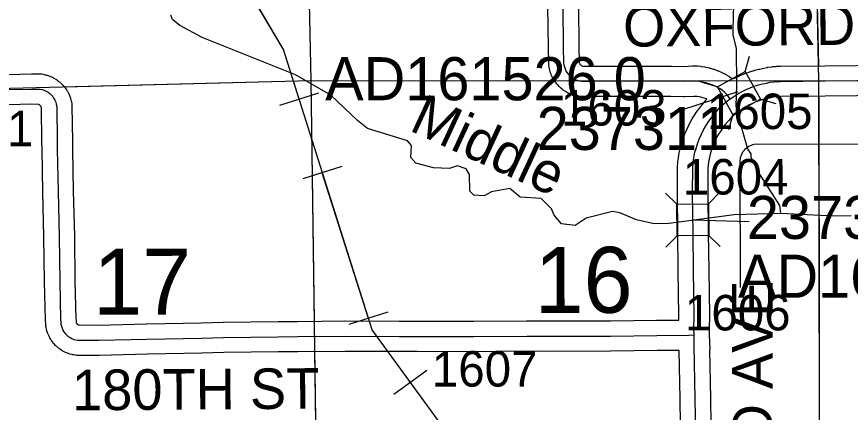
# Model space of a CAD drawing. Extents: x 23.6 to 68.7, y -63 to -29.
# Drawn here: x 46.003 to 47.646, y -42.231 to -41.451 of the extents above; entities that cross this region are included whole.
import ezdxf

# ---------------------------------------------------------------- set-up
doc = ezdxf.new("R2010")
doc.units = 0
for name, color, linetype in [('tdCoDirctArrow', 7, 'Continuous'), ('tdCoHydroRiver', 7, 'Continuous'), ('tdCoHydroTxtLg', 7, 'Continuous'), ('tdCoPipe', 7, 'Continuous'), ('tdCoSecRdNmbr', 7, 'Continuous'), ('tdCoSecRdTxt', 7, 'Continuous'), ('tdCoSecRteBand', 7, 'Continuous'), ('tdCoSecRteCL', 7, 'Continuous'), ('tdCoSectLine', 7, 'Continuous'), ('tdCoSectLinePart', 7, 'Continuous'), ('tdCoSectNmbr', 7, 'Continuous'), ('tdCoStrucSec', 7, 'Continuous'), ('tdCoStrucSecCoName', 7, 'Continuous'), ('tdCoStrucSecFHWANum', 7, 'Continuous'), ('tdCoSurfAsphalt', 7, 'Continuous'), ('tdCoSurfGravel', 7, 'Continuous')]:
    doc.layers.add(name, color=color, linetype=linetype)

msp = doc.modelspace()

# ---------------------------------------------------------------- linework, layer by layer
at = {"layer": 'tdCoDirctArrow'}
msp.add_lwpolyline([(47.4298, -41.9849), (47.4293, -41.735), (47.4296, -41.73), (47.4306, -41.7266), (47.4314, -41.7238), (47.4327, -41.7206), (47.4344, -41.7174), (47.4368, -41.7145), (47.4385, -41.7122), (47.4406, -41.7103), (47.4435, -41.708), (47.4463, -41.7063), (47.4493, -41.7048), (47.4527, -41.7033), (47.4566, -41.7023), (47.4618, -41.7017), (47.884, -41.7024)], dxfattribs=at)
at = {"layer": 'tdCoHydroRiver'}
for points in [[(47.5089, -41.839), (47.5072, -41.8233), (47.4654, -41.7574), (47.4509, -41.7276), (47.4508, -41.7213), (47.4444, -41.7119), (47.4313, -41.6663), (47.4281, -41.6616), (47.4214, -41.6269), (47.4225, -41.5858), (47.4217, -41.5132), (47.4151, -41.4865), (47.4162, -41.4407), (47.4265, -41.3743), (47.4263, -41.3601), (47.4472, -41.2478), (47.4481, -41.1862), (47.4645, -41.0976), (47.4641, -41.0597)], [(47.5089, -41.839), (47.4174, -41.8416), (47.2882, -41.8588), (47.2597, -41.8591), (47.2249, -41.8516), (47.1916, -41.8378), (47.1774, -41.8348), (47.1255, -41.848), (47.1035, -41.8624), (47.0766, -41.8596), (47.0623, -41.8424), (47.0574, -41.8298), (47.0366, -41.8095), (46.9956, -41.8068), (46.9749, -41.7896), (46.9386, -41.7964), (46.9245, -41.8044), (46.904, -41.8031), (46.896, -41.7952), (46.8956, -41.7621), (46.8892, -41.7511), (46.8718, -41.745), (46.856, -41.7499), (46.8244, -41.7487), (46.7896, -41.7396), (46.78, -41.7286), (46.7814, -41.705), (46.7734, -41.6956), (46.6942, -41.6712), (46.675, -41.6556), (46.6224, -41.6057), (46.5525, -41.5654), (46.3686, -41.4916), (46.3242, -41.4684), (46.3098, -41.456), (46.3066, -41.4481)], [(47.6479, -41.8438), (47.6132, -41.8442), (47.5089, -41.839)]]:
    msp.add_lwpolyline(points, dxfattribs=at)
at = {"layer": 'tdCoPipe'}
for p, q in [((46.5979, -41.6014), (46.5211, -41.6257)), ((46.6438, -41.7465), (46.5669, -41.7708)), ((46.7346, -42.0337), (46.6578, -42.058)), ((46.8115, -42.1485), (46.7464, -42.1961))]:
    msp.add_line(p, q, dxfattribs=at)
for points in [[(49.235, -45.8846), (49.2228, -45.5859), (48.631, -45.0365), (48.3259, -44.4833), (47.6249, -43.6035), (47.2564, -43.6286), (47.2295, -42.7899), (46.7033, -42.0686), (46.5285, -41.5156), (46.0057, -40.6253), (45.6344, -39.9382), (45.306, -39.6932), (44.5987, -37.745), (44.3979, -37.3292), (44.3085, -36.8596)], [(46.5594, -41.6135), (46.5285, -41.5156), (46.4279, -41.3444)], [(46.6961, -42.0459), (46.6053, -41.7586)], [(46.9565, -42.4157), (46.779, -42.1723)]]:
    msp.add_lwpolyline(points, dxfattribs=at)
at = {"layer": 'tdCoSecRteBand'}
for points in [[(47.1101, -41.43), (47.1111, -41.5105), (47.1115, -41.5396), (47.1116, -41.5405), (47.1119, -41.5416), (47.1122, -41.5426), (47.1127, -41.5435), (47.1133, -41.5444), (47.1139, -41.5452), (47.1146, -41.546), (47.1154, -41.5467), (47.1163, -41.5473), (47.1172, -41.5478), (47.1182, -41.5482), (47.1192, -41.5485), (47.1404, -41.5485), (47.2207, -41.5481), (47.2207, -41.5481), (47.2208, -41.5481), (47.243, -41.5481), (47.293, -41.5481), (47.2934, -41.5481), (47.2938, -41.5482), (47.3177, -41.5488), (47.3352, -41.548), (47.3354, -41.548), (47.3356, -41.548), (47.3407, -41.5478), (47.3427, -41.5478), (47.3447, -41.548), (47.3513, -41.5486), (47.3522, -41.5487), (47.3531, -41.5489), (47.3596, -41.5499), (47.3605, -41.5501), (47.3614, -41.5503), (47.3678, -41.5517), (47.3687, -41.5519), (47.3696, -41.5522), (47.376, -41.554), (47.3768, -41.5543), (47.3777, -41.5546), (47.3839, -41.5568), (47.3848, -41.5571), (47.3856, -41.5575), (47.3917, -41.5601), (47.3925, -41.5604), (47.3932, -41.5608), (47.3983, -41.5632), (47.3994, -41.5638), (47.4005, -41.5645), (47.4053, -41.5674), (47.4064, -41.568), (47.4075, -41.5688), (47.412, -41.5721), (47.4131, -41.5729), (47.4138, -41.5735)], [(46.1644, -42.0589), (46.259, -42.0566), (46.2591, -42.0566), (46.2592, -42.0566), (46.3664, -42.0546), (46.4098, -42.0533), (46.41, -42.0533), (46.4103, -42.0533), (46.5181, -42.052), (46.5182, -42.052), (46.5182, -42.052), (46.5562, -42.0517), (46.6499, -42.0508), (46.6501, -42.0508), (46.6503, -42.0508), (46.7567, -42.0512), (46.7567, -42.0512), (46.7567, -42.0512), (46.7925, -42.0513), (46.9041, -42.0515), (47.008, -42.0507), (47.0082, -42.0507), (47.0084, -42.0507), (47.0476, -42.0508), (47.1733, -42.0507), (47.2644, -42.0494), (47.2645, -42.0494), (47.2646, -42.0494), (47.3082, -42.049), (47.3084, -42.0398), (47.307, -41.9516), (47.307, -41.9516), (47.307, -41.9515), (47.3062, -41.878), (47.3062, -41.878), (47.3062, -41.878), (47.3054, -41.7994), (47.3054, -41.7992), (47.3054, -41.799), (47.3056, -41.7482), (47.3056, -41.7471), (47.3057, -41.746), (47.3062, -41.7384), (47.3063, -41.7377), (47.3064, -41.737), (47.3073, -41.7294), (47.3074, -41.7287), (47.3075, -41.728), (47.3088, -41.7205), (47.3089, -41.7198), (47.3091, -41.7191), (47.3107, -41.7117), (47.3108, -41.711), (47.311, -41.7103), (47.313, -41.7029), (47.3132, -41.7022), (47.3134, -41.7016), (47.3163, -41.6925), (47.3165, -41.6918), (47.3168, -41.6911), (47.3201, -41.6822), (47.3203, -41.6815), (47.3206, -41.6808), (47.3244, -41.6721), (47.3247, -41.6714), (47.325, -41.6708), (47.3291, -41.6622), (47.3295, -41.6615), (47.3299, -41.6607), (47.3345, -41.6525), (47.3349, -41.6518), (47.3353, -41.6512), (47.3403, -41.6432), (47.3407, -41.6425), (47.3411, -41.6419), (47.3465, -41.6342), (47.347, -41.6335), (47.3475, -41.6329), (47.3533, -41.6255), (47.3537, -41.6249), (47.3542, -41.6243), (47.3601, -41.6175), (47.3636, -41.6133), (47.3629, -41.613), (47.3584, -41.6114), (47.3538, -41.6101), (47.3491, -41.609), (47.3443, -41.6082), (47.3406, -41.6079), (47.3377, -41.608), (47.3193, -41.6088), (47.3182, -41.6088), (47.3172, -41.6088), (47.2926, -41.6081), (47.243, -41.6081), (47.2209, -41.6081), (47.1405, -41.6085), (47.1405, -41.6085), (47.1404, -41.6085), (47.1166, -41.6085), (47.1139, -41.6085), (47.1113, -41.608), (47.1072, -41.6073), (47.1056, -41.607), (47.1041, -41.6066), (47.1, -41.6054), (47.0985, -41.6049), (47.097, -41.6043), (47.0931, -41.6028), (47.0917, -41.6022), (47.0903, -41.6014), (47.0866, -41.5994), (47.0852, -41.5987), (47.0839, -41.5978), (47.0804, -41.5954), (47.0791, -41.5945), (47.0779, -41.5935), (47.0746, -41.5908), (47.0734, -41.5897), (47.0723, -41.5886), (47.0694, -41.5855), (47.0683, -41.5844), (47.0674, -41.5831), (47.0648, -41.5798), (47.0638, -41.5786), (47.063, -41.5772), (47.0608, -41.5736), (47.06, -41.5723), (47.0593, -41.5708), (47.0574, -41.567), (47.0568, -41.5656), (47.0562, -41.5641), (47.0548, -41.5601), (47.0543, -41.5586), (47.0539, -41.5571), (47.0529, -41.553), (47.0526, -41.5515), (47.0524, -41.5499), (47.0518, -41.5457), (47.0516, -41.544), (47.0516, -41.5423), (47.0511, -41.5114), (47.0511, -41.5113), (47.0511, -41.5113), (47.0501, -41.4307)], [(47.4138, -41.5735), (47.417, -41.5712), (47.4178, -41.5724), (47.4186, -41.5719), (47.4192, -41.5716), (47.4199, -41.5712), (47.4277, -41.5674), (47.4284, -41.5671), (47.4291, -41.5668), (47.437, -41.5634), (47.4377, -41.5631), (47.4385, -41.5629), (47.4465, -41.5599), (47.4473, -41.5596), (47.448, -41.5594), (47.4563, -41.5569), (47.457, -41.5566), (47.4578, -41.5565), (47.4661, -41.5543), (47.4669, -41.5542), (47.4676, -41.554), (47.4756, -41.5524), (47.4818, -41.551), (47.4828, -41.5508), (47.4839, -41.5506), (47.4906, -41.5495), (47.4916, -41.5494), (47.4927, -41.5493), (47.4994, -41.5487), (47.5005, -41.5486), (47.5015, -41.5486), (47.5084, -41.5485), (47.5084, -41.5485), (47.5085, -41.5485), (47.596, -41.5475), (47.596, -41.5475), (47.5961, -41.5475), (47.7209, -41.5465)], [(45.9858, -41.5647), (46.0318, -41.5635), (46.0323, -41.5635), (46.0328, -41.5635), (46.0493, -41.5637), (46.0522, -41.5637), (46.0551, -41.5643), (46.0593, -41.5652), (46.0609, -41.5655), (46.0624, -41.5661), (46.0664, -41.5674), (46.068, -41.5679), (46.0695, -41.5685), (46.0733, -41.5703), (46.0748, -41.571), (46.0762, -41.5718), (46.0799, -41.5739), (46.0813, -41.5748), (46.0826, -41.5757), (46.086, -41.5783), (46.0873, -41.5792), (46.0885, -41.5804), (46.0915, -41.5832), (46.0927, -41.5844), (46.0938, -41.5856), (46.0966, -41.5888), (46.0976, -41.59), (46.0986, -41.5914), (46.101, -41.5949), (46.1019, -41.5962), (46.1027, -41.5976), (46.1047, -41.6014), (46.1054, -41.6028), (46.106, -41.6043), (46.1076, -41.6082), (46.1082, -41.6097), (46.1087, -41.6113), (46.1098, -41.6154), (46.1103, -41.617), (46.1106, -41.6186), (46.1113, -41.6227), (46.1116, -41.625), (46.1117, -41.6273), (46.1127, -41.6967), (46.1127, -41.6967), (46.1127, -41.6968), (46.1128, -41.7119), (46.1145, -41.7949), (46.1166, -41.8836), (46.1166, -41.8838), (46.1166, -41.884), (46.1176, -41.9726), (46.1194, -42.0461), (46.1198, -42.0499), (46.1198, -42.0501), (46.1198, -42.0504), (46.12, -42.0528), (46.1202, -42.0536), (46.1204, -42.0543), (46.1207, -42.055), (46.1211, -42.0557), (46.1216, -42.0563), (46.1221, -42.0569), (46.1227, -42.0574), (46.1233, -42.0578), (46.124, -42.0582), (46.1248, -42.0585), (46.1255, -42.0587), (46.1258, -42.0587), (46.1644, -42.0589)], [(47.7212, -41.6065), (47.5966, -41.6075), (47.5093, -41.6085), (47.5036, -41.6086), (47.4989, -41.609), (47.4942, -41.6097), (47.4886, -41.611), (47.4882, -41.6111), (47.4877, -41.6112), (47.48, -41.6127), (47.4732, -41.6144), (47.4664, -41.6165), (47.4598, -41.6189), (47.4533, -41.6217), (47.447, -41.6248), (47.4408, -41.6282), (47.4348, -41.632), (47.4273, -41.6372), (47.4128, -41.6484), (47.4098, -41.6516), (47.4063, -41.6559), (47.406, -41.6562), (47.4057, -41.6565), (47.4001, -41.663), (47.3952, -41.6692), (47.3907, -41.6757), (47.3865, -41.6823), (47.3827, -41.6892), (47.3792, -41.6964), (47.3761, -41.7038), (47.3732, -41.7114), (47.3708, -41.7191), (47.3692, -41.7251), (47.3678, -41.7313), (47.3668, -41.7374), (47.366, -41.7437), (47.3656, -41.7495), (47.3654, -41.799), (47.3662, -41.8774), (47.367, -41.9508), (47.3684, -42.0394), (47.3684, -42.0398), (47.3684, -42.0403), (47.3679, -42.0671), (47.3681, -42.0773), (47.3695, -42.107), (47.3689, -42.107), (47.3689, -42.1076), (47.3688, -42.1076), (47.3705, -42.2036), (47.3705, -42.2037), (47.3705, -42.2037), (47.372, -42.3063)], [(47.312, -42.3072), (47.3105, -42.2046), (47.3089, -42.109), (47.2652, -42.1094), (47.1739, -42.1107), (47.1737, -42.1107), (47.1735, -42.1107), (47.0476, -42.1108), (47.0475, -42.1108), (47.0474, -42.1108), (47.0083, -42.1107), (46.9044, -42.1115), (46.9043, -42.1115), (46.9042, -42.1115), (46.7924, -42.1113), (46.7923, -42.1113), (46.7923, -42.1113), (46.7564, -42.1112), (46.6503, -42.1108), (46.5567, -42.1117), (46.5567, -42.1117), (46.5188, -42.112), (46.4113, -42.1133), (46.368, -42.1146), (46.3678, -42.1146), (46.3676, -42.1146), (46.2604, -42.1166), (46.1654, -42.1189), (46.165, -42.1189), (46.1646, -42.1189), (46.1235, -42.1187), (46.1214, -42.1187), (46.1193, -42.1184), (46.1152, -42.1178), (46.1135, -42.1176), (46.1119, -42.1171), (46.1079, -42.1161), (46.1063, -42.1157), (46.1047, -42.1151), (46.1008, -42.1136), (46.0993, -42.113), (46.0978, -42.1122), (46.0941, -42.1103), (46.0926, -42.1095), (46.0912, -42.1086), (46.0878, -42.1062), (46.0864, -42.1053), (46.0851, -42.1042), (46.082, -42.1015), (46.0807, -42.1005), (46.0795, -42.0992), (46.0767, -42.0962), (46.0756, -42.095), (46.0745, -42.0937), (46.0721, -42.0903), (46.0711, -42.089), (46.0702, -42.0875), (46.0681, -42.084), (46.0673, -42.0825), (46.0666, -42.081), (46.0649, -42.0772), (46.0642, -42.0757), (46.0637, -42.0741), (46.0625, -42.0701), (46.0619, -42.0685), (46.0616, -42.0669), (46.0608, -42.0628), (46.0605, -42.0612), (46.0604, -42.0595), (46.06, -42.0556), (46.0596, -42.0509), (46.0594, -42.0498), (46.0594, -42.0487), (46.0576, -41.9739), (46.0576, -41.9737), (46.0576, -41.9735), (46.0566, -41.8849), (46.0545, -41.7963), (46.0545, -41.7962), (46.0545, -41.7962), (46.0528, -41.713), (46.0528, -41.7129), (46.0528, -41.7127), (46.0527, -41.6975), (46.0517, -41.6305), (46.0517, -41.6302), (46.0514, -41.6293), (46.051, -41.6284), (46.0506, -41.6275), (46.0501, -41.6267), (46.0494, -41.626), (46.0487, -41.6253), (46.048, -41.6248), (46.0471, -41.6243), (46.0463, -41.6239), (46.0456, -41.6237), (46.0328, -41.6235), (45.9871, -41.6247)]]:
    msp.add_lwpolyline(points, dxfattribs=at)
at = {"layer": 'tdCoSecRteCL'}
for points in [[(47.4095, -41.613), (47.4026, -41.6041), (47.3987, -41.6001), (47.3944, -41.5964), (47.3899, -41.5931), (47.385, -41.5902), (47.38, -41.5877), (47.3739, -41.5851), (47.3676, -41.5829), (47.3612, -41.581), (47.3548, -41.5796), (47.3482, -41.5785), (47.3416, -41.5778), (47.3366, -41.578), (47.318, -41.5788), (47.293, -41.5781), (47.243, -41.5781), (47.2208, -41.5781), (47.1404, -41.5785), (47.1166, -41.5785), (47.1124, -41.5777), (47.1084, -41.5766), (47.1045, -41.575), (47.1007, -41.573), (47.0973, -41.5706), (47.094, -41.5679), (47.0911, -41.5648), (47.0885, -41.5615), (47.0863, -41.5579), (47.0845, -41.5541), (47.0831, -41.5501), (47.0821, -41.546), (47.0816, -41.5418), (47.0811, -41.5109), (47.0801, -41.4303)], [(47.4095, -41.613), (47.4183, -41.6069), (47.4256, -41.6024), (47.4331, -41.5982), (47.4408, -41.5944), (47.4488, -41.591), (47.4569, -41.5881), (47.4651, -41.5855), (47.4734, -41.5834), (47.4819, -41.5818), (47.4885, -41.5802), (47.4952, -41.5792), (47.502, -41.5786), (47.5088, -41.5785), (47.5963, -41.5775), (47.7211, -41.5765)], [(45.9863, -41.5947), (46.0325, -41.5935), (46.049, -41.5937), (46.0531, -41.5946), (46.0571, -41.5959), (46.061, -41.5976), (46.0646, -41.5998), (46.068, -41.6023), (46.0711, -41.6052), (46.0738, -41.6084), (46.0762, -41.6119), (46.0782, -41.6156), (46.0798, -41.6195), (46.081, -41.6236), (46.0817, -41.6277), (46.0827, -41.6971), (46.0828, -41.7124), (46.0845, -41.7956), (46.0866, -41.8844), (46.0876, -41.9731), (46.0894, -42.0479), (46.0899, -42.0529), (46.0902, -42.057), (46.0911, -42.0611), (46.0923, -42.065), (46.094, -42.0688), (46.0961, -42.0724), (46.0986, -42.0757), (46.1014, -42.0787), (46.1045, -42.0814), (46.108, -42.0837), (46.1117, -42.0856), (46.1155, -42.0871), (46.1195, -42.0881), (46.1236, -42.0887), (46.1647, -42.0889), (46.2597, -42.0866), (46.3671, -42.0846), (46.4107, -42.0833), (46.5185, -42.082), (46.5565, -42.0817), (46.6502, -42.0808), (46.7566, -42.0812), (46.7924, -42.0813), (46.9042, -42.0815), (47.0083, -42.0807), (47.0476, -42.0808), (47.1735, -42.0807), (47.2649, -42.0794), (47.3278, -42.0789), (47.3382, -42.0784)], [(47.3382, -42.0784), (47.3379, -42.0672), (47.3384, -42.0398), (47.337, -41.9512), (47.3362, -41.8777), (47.3354, -41.7991), (47.3356, -41.7483), (47.3361, -41.7407), (47.3371, -41.7331), (47.3384, -41.7255), (47.34, -41.7181), (47.342, -41.7107), (47.3449, -41.7016), (47.3482, -41.6926), (47.3519, -41.6839), (47.3561, -41.6753), (47.3607, -41.6671), (47.3657, -41.6591), (47.3711, -41.6514), (47.3769, -41.644), (47.3831, -41.6368), (47.3873, -41.6317), (47.3919, -41.6269), (47.3968, -41.6224), (47.402, -41.6183), (47.4095, -41.613)], [(47.3598, -43.5725), (47.3594, -43.5518), (47.3592, -43.5166), (47.3574, -43.4089), (47.3566, -43.2841), (47.3548, -43.1607), (47.3537, -43.0507), (47.3517, -42.9377), (47.3497, -42.8369), (47.3477, -42.7255), (47.3463, -42.6288), (47.3451, -42.5506), (47.344, -42.4332), (47.342, -42.3067), (47.3405, -42.2042), (47.3387, -42.0991), (47.3382, -42.0784)]]:
    msp.add_lwpolyline(points, dxfattribs=at)
at = {"layer": 'tdCoSectLine'}
for points in [[(47.5628, -40.5848), (47.5838, -41.5776)], [(46.5617, -40.5941), (46.583, -41.5765)], [(45.577, -41.6024), (46.583, -41.5765)], [(46.583, -41.5765), (46.5964, -42.5819)], [(46.583, -41.5765), (47.5838, -41.5776)], [(47.5838, -41.5776), (48.5636, -41.5688)], [(47.5838, -41.5776), (47.5853, -42.5726)]]:
    msp.add_lwpolyline(points, dxfattribs=at)
at = {"layer": 'tdCoSectLinePart'}
for points in [[(47.5634, -40.6147), (47.5832, -41.5479)], [(46.573, -41.1139), (46.583, -41.5765)], [(46.0962, -41.589), (46.583, -41.5765)], [(46.583, -41.5765), (47.0626, -41.577)], [(46.583, -41.5765), (46.5893, -42.0515)], [(47.5839, -41.6078), (47.5853, -42.5726)], [(46.5901, -42.1114), (46.5964, -42.5819)]]:
    msp.add_lwpolyline(points, dxfattribs=at)
at = {"layer": 'tdCoStrucSec'}
for p, q in [((47.439, -41.5589), (47.4477, -41.5288)), ((47.3843, -41.5893), (47.3542, -41.5806)), ((47.4694, -41.6137), (47.4995, -41.6223)), ((47.4146, -41.644), (47.406, -41.6741)), ((47.304, -41.8204), (47.2816, -41.7985)), ((47.3666, -41.8198), (47.3885, -41.7974)), ((47.3046, -41.883), (47.2827, -41.9054)), ((47.3672, -41.8824), (47.3896, -41.9043))]:
    msp.add_line(p, q, dxfattribs=at)
for points in [[(47.3843, -41.5893), (47.439, -41.5589), (47.4694, -41.6137), (47.4146, -41.644)], [(47.3046, -41.883), (47.304, -41.8204), (47.3666, -41.8198), (47.3672, -41.8824)]]:
    msp.add_lwpolyline(points, close=True, dxfattribs=at)
at = {"layer": 'tdCoStrucSecFHWANum'}
for p, q in [((47.2916, -41.6414), (47.4248, -41.598)), ((47.4465, -41.8555), (47.335, -41.8523))]:
    msp.add_line(p, q, dxfattribs=at)
at = {"layer": 'tdCoSurfAsphalt'}
msp.add_lwpolyline([(47.342, -42.3067), (47.3405, -42.2042), (47.3387, -42.0991), (47.3382, -42.0784), (47.3379, -42.0672), (47.3384, -42.0398), (47.337, -41.9512), (47.3362, -41.8777), (47.3354, -41.7991), (47.3356, -41.7483), (47.3361, -41.7407), (47.3371, -41.7331), (47.3384, -41.7255), (47.34, -41.7181), (47.342, -41.7107), (47.3449, -41.7016), (47.3482, -41.6926), (47.3519, -41.6839), (47.3561, -41.6753), (47.3607, -41.6671), (47.3657, -41.6591), (47.3711, -41.6514), (47.3769, -41.644), (47.3831, -41.6368), (47.3873, -41.6317), (47.3919, -41.6269), (47.3968, -41.6224), (47.402, -41.6183), (47.4095, -41.613), (47.4183, -41.6069), (47.4256, -41.6024), (47.4331, -41.5982), (47.4408, -41.5944), (47.4488, -41.591), (47.4569, -41.5881), (47.4651, -41.5855), (47.4734, -41.5834), (47.4819, -41.5818), (47.4885, -41.5802), (47.4952, -41.5792), (47.502, -41.5786), (47.5088, -41.5785), (47.5963, -41.5775), (47.7211, -41.5765)], dxfattribs=at)
at = {"layer": 'tdCoSurfGravel'}
for points in [[(47.1007, -41.573), (47.0973, -41.5706), (47.094, -41.5679), (47.0911, -41.5648), (47.0885, -41.5615), (47.0863, -41.5579), (47.0845, -41.5541), (47.0831, -41.5501), (47.0821, -41.546), (47.0816, -41.5418), (47.0811, -41.5109), (47.0801, -41.4303), (47.0791, -41.3582), (47.0779, -41.2707), (47.0768, -41.1987), (47.0755, -41.1203), (47.0747, -41.0889), (47.0737, -41.085), (47.0723, -41.0812), (47.0705, -41.0776), (47.0683, -41.0742), (47.0657, -41.0711), (47.0628, -41.0683), (47.047, -41.056)], [(47.4095, -41.613), (47.4026, -41.6041), (47.3987, -41.6001), (47.3944, -41.5964), (47.3899, -41.5931), (47.385, -41.5902), (47.38, -41.5877), (47.3739, -41.5851), (47.3676, -41.5829), (47.3612, -41.581), (47.3548, -41.5796), (47.3482, -41.5785), (47.3416, -41.5778), (47.3366, -41.578), (47.318, -41.5788), (47.293, -41.5781), (47.243, -41.5781), (47.2208, -41.5781), (47.1404, -41.5785), (47.1166, -41.5785), (47.1124, -41.5777), (47.1084, -41.5766), (47.1045, -41.575), (47.1007, -41.573)], [(45.9863, -41.5947), (46.0325, -41.5935), (46.049, -41.5937), (46.0531, -41.5946), (46.0571, -41.5959), (46.061, -41.5976), (46.0646, -41.5998), (46.068, -41.6023), (46.0711, -41.6052), (46.0738, -41.6084), (46.0762, -41.6119), (46.0782, -41.6156), (46.0798, -41.6195), (46.081, -41.6236), (46.0817, -41.6277), (46.0827, -41.6971), (46.0828, -41.7124), (46.0845, -41.7956), (46.0866, -41.8844), (46.0876, -41.9731), (46.0894, -42.0479), (46.0899, -42.0529), (46.0902, -42.057), (46.0911, -42.0611), (46.0923, -42.065), (46.094, -42.0688), (46.0961, -42.0724), (46.0986, -42.0757), (46.1014, -42.0787), (46.1045, -42.0814), (46.108, -42.0837), (46.1117, -42.0856), (46.1155, -42.0871), (46.1195, -42.0881), (46.1236, -42.0887), (46.1647, -42.0889), (46.2597, -42.0866), (46.3671, -42.0846), (46.4107, -42.0833), (46.5185, -42.082), (46.5565, -42.0817), (46.6502, -42.0808), (46.7566, -42.0812), (46.7924, -42.0813), (46.9042, -42.0815), (47.0083, -42.0807), (47.0476, -42.0808), (47.1735, -42.0807), (47.2649, -42.0794), (47.3278, -42.0789), (47.3382, -42.0784)]]:
    msp.add_lwpolyline(points, dxfattribs=at)

# ---------------------------------------------------------------- texts
at = {"layer": 'tdCoHydroTxtLg'}
msp.add_text('Middle', height=0.08, rotation=335.1727, dxfattribs=at).set_placement((46.7743, -41.674))
at = {"layer": 'tdCoSecRdNmbr'}
for s, rotation, p in [('1603', 0.0366, (47.0757, -41.6656)), ('1605', 0.0368, (47.3635, -41.6725)), ('1701', 0.0357, (45.8275, -41.7065)), ('1604', 0.0368, (47.3161, -41.8016)), ('1606', 0.0368, (47.3202, -42.0696)), ('1607', 0.0364, (46.8213, -42.1804))]:
    msp.add_text(s, height=0.07, rotation=rotation, dxfattribs=at).set_placement(p)
at = {"layer": 'tdCoSecRdTxt'}
for s, rotation, p in [('OXFORD AVE', 0.5056, (47.1986, -41.5101)), ('OXFORD AVE', 90, (47.4928, -42.6725)), ('180TH ST', 0.4045, (46.1121, -42.2272))]:
    msp.add_text(s, height=0.08, rotation=rotation, dxfattribs=at).set_placement(p)
at = {"layer": 'tdCoSectNmbr'}
for s, rotation, p in [('16', 0.0365, (47.0237, -42.0349)), ('17', 0.0359, (46.1535, -42.0384))]:
    msp.add_text(s, height=0.13, rotation=rotation, dxfattribs=at).set_placement(p)
at = {"layer": 'tdCoStrucSecCoName'}
for s, p in [('AD161526.0', (46.611, -41.6156)), ('AD161529.0', (47.4248, -42.0051))]:
    msp.add_text(s, height=0.085, dxfattribs=at).set_placement(p)
at = {"layer": 'tdCoStrucSecFHWANum'}
for s, p in [('237311', (47.0279, -41.7136)), ('237305', (47.4423, -41.8891))]:
    msp.add_text(s, height=0.085, dxfattribs=at).set_placement(p)

doc.saveas('drawing.dxf')
